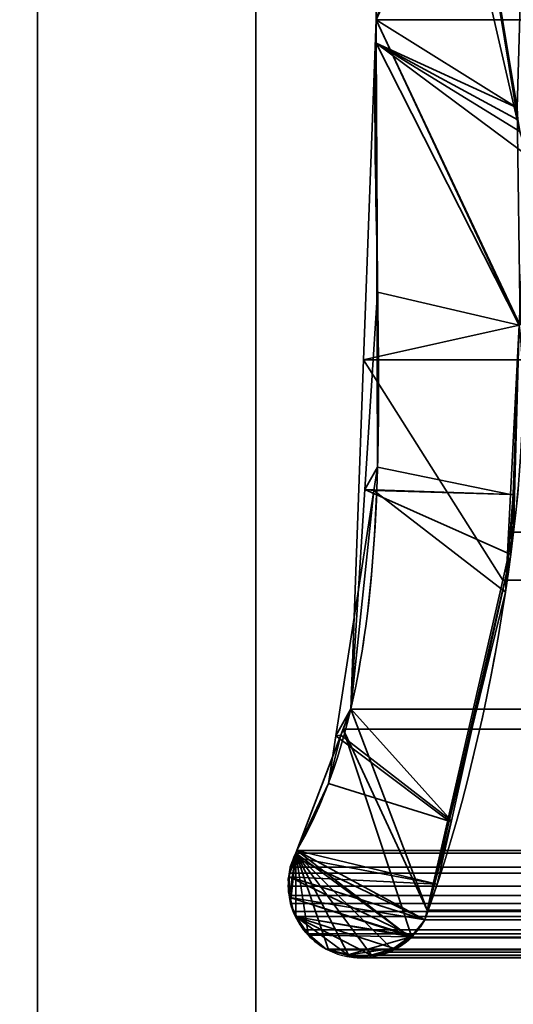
# Model space of a CAD drawing. Header units: millimetres. Extents: x -603 to 3703, y -115 to 249.
# Tile 352 of 656: x 1023.38 to 1026.77, y -4.11 to 2.65. Entities that reach past the tile are written whole.
import ezdxf

# ---------------------------------------------------------------- set-up
doc = ezdxf.new("R2010")
doc.units = ezdxf.units.MM
doc.layers.add('152', color=7, linetype='Continuous', true_color=0xffffff)

# ---------------------------------------------------------------- blocks, each defined once
blk = doc.blocks.new('UG_SURFACE_002')
at = {"layer": '152', "color": 252, "linetype": 'Continuous', "lineweight": 35}
for points in [[(2165, -13.3, 2212.25), (2165, 230.4, 2212.25), (835, 230.4, 2212.25), (835, -13.3, 2212.25)], [(985, -13.3, 2062.2499), (985, 230.4, 2062.2499), (2015.0001, 230.4, 2062.2499), (2015.0001, -13.3, 2062.2499)]]:
    blk.add_3dface(points, dxfattribs=at)
blk = doc.blocks.new('UG_SURFACE_144')
at = {"layer": '152', "color": 7, "linetype": 'Continuous', "lineweight": 35}
for points in [[(1026.8117, 1.8784, 2018.4383), (1025.9112, 7.3541, 2019.3388), (1025.8678, 6.0177, 2019.3822), (1025.8716, 5.9608, 2019.3784)], [(1025.9112, 7.3541, 2019.3388), (1026.799, 1.9593, 2018.451), (1026.7951, 2.0412, 2018.4548)], [(1025.9112, 7.3541, 2019.3388), (1026.8117, 1.8784, 2018.4383), (1026.799, 1.9593, 2018.451)], [(1026.7951, 2.0412, 2018.4548), (1026.8776, 4.9715, 2018.3723), (1025.9112, 7.3541, 2019.3388)], [(1025.825, 2.6459, -7.75), (1027.0734, 6.4097, -7.75), (1026.9108, 5.1239, -7.75), (1026.9032, 5.0887, -7.75)], [(1027.0734, 6.4097, -7.75), (1025.825, 2.6459, -7.75), (1025.8716, 5.9608, -7.75)], [(1025.825, 2.6459, 2019.4249), (1025.8716, 5.9608, 2019.3784), (1025.8716, 5.9608, -7.75), (1025.825, 2.6459, -7.75)], [(1025.8716, 5.9608, 2019.3784), (1025.825, 2.6459, 2019.4249), (1025.826, 2.4847, 2019.424), (1026.8117, 1.8784, 2018.4383)], [(1026.9032, 5.0887, -7.75), (1026.8776, 4.9715, -7.75), (1025.825, 2.6459, -7.75)], [(1026.8776, 4.9715, -7.75), (1026.7951, 2.0412, -7.75), (1025.8255, 2.4846, -7.75), (1025.825, 2.6459, -7.75)], [(1025.825, 2.6459, -7.75), (1025.8255, 2.4846, -7.75), (1025.826, 2.4847, 2019.424)], [(1025.826, 2.4847, 2019.424), (1025.825, 2.6459, 2019.4249), (1025.825, 2.6459, -7.75)], [(1025.8358, 0.7759, 2019.4142), (1025.826, 2.4847, 2019.424), (1025.8255, 2.4846, -7.75)], [(1025.8358, 0.7759, 2019.4142), (1025.8255, 2.4846, -7.75), (1025.8352, -0.4257, -7.75)], [(1025.8255, 2.4846, -7.75), (1026.8117, 1.8784, -7.75), (1026.8961, 1.6882, -7.75)], [(1025.8255, 2.4846, -7.75), (1026.7951, 2.0412, -7.75), (1026.799, 1.9593, -7.75)], [(1026.799, 1.9593, -7.75), (1026.8117, 1.8784, -7.75), (1025.8255, 2.4846, -7.75)], [(1026.8961, 1.6882, -7.75), (1026.9387, 1.592, -7.75), (1026.8074, 0.5499, -7.75), (1025.8255, 2.4846, -7.75)], [(1025.8352, -0.4257, -7.75), (1025.8255, 2.4846, -7.75), (1026.8074, 0.5499, -7.75), (1026.7483, -0.6131, -7.75)], [(1025.826, 2.4847, 2019.424), (1026.8074, 0.5499, 2018.4426), (1026.8643, 1.7194, 2018.3856), (1026.8117, 1.8784, 2018.4383)], [(1026.8074, 0.5499, 2018.4426), (1025.826, 2.4847, 2019.424), (1025.8358, 0.7759, 2019.4142)], [(1025.8352, -0.4257, -7.75), (1025.7486, -0.5778, 2019.5014), (1025.8358, 0.7759, 2019.4142)], [(1026.7655, -0.6133, 2018.4846), (1026.8074, 0.5499, 2018.4426), (1025.8358, 0.7759, 2019.4142), (1025.7486, -0.5778, 2019.5014)], [(1026.7483, -0.6131, -7.75), (1026.8074, 0.5499, -7.75), (1026.8074, 0.5499, 2018.4426)], [(1026.8074, 0.5499, 2018.4426), (1026.7655, -0.6133, 2018.4846), (1026.7483, -0.6131, -7.75)], [(1025.8352, -0.4257, -7.75), (1025.8104, -0.5852, -7.75), (1025.7486, -0.5778, 2019.5014)], [(1025.8104, -0.5852, -7.75), (1025.8352, -0.4257, -7.75), (1026.7483, -0.6131, -7.75)], [(1025.6516, -2.085, 2019.5985), (1025.8104, -0.5852, -7.75), (1025.5485, -2.2703, -7.75)], [(1026.7142, -1.283, -7.75), (1026.3269, -2.8554, -7.75), (1025.5485, -2.2703, -7.75), (1025.8104, -0.5852, -7.75)], [(1025.6516, -2.085, 2019.5985), (1025.7486, -0.5778, 2019.5014), (1025.8104, -0.5852, -7.75)], [(1025.7486, -0.5778, 2019.5014), (1025.6516, -2.085, 2019.5985), (1026.3424, -2.8528, 2018.9075), (1026.7507, -1.0249, 2018.4994)], [(1026.7507, -1.0249, 2018.4994), (1026.7655, -0.6133, 2018.4846), (1025.7486, -0.5778, 2019.5014)], [(1025.8104, -0.5852, -7.75), (1026.7483, -0.6131, -7.75), (1026.7142, -1.283, -7.75)], [(1026.7142, -1.283, -7.75), (1026.7483, -0.6131, -7.75), (1026.7655, -0.6133, 2018.4846)], [(1026.7655, -0.6133, 2018.4846), (1026.7507, -1.0249, 2018.4994), (1026.7142, -1.283, -7.75)], [(1026.7507, -1.0249, 2018.4994), (1026.3269, -2.8554, -7.75), (1026.7142, -1.283, -7.75)], [(1026.7507, -1.0249, 2018.4994), (1026.3424, -2.8528, 2018.9075), (1026.3269, -2.8554, -7.75)], [(1025.5485, -2.2703, -7.75), (1025.5833, -2.2645, 2019.6667), (1025.6516, -2.085, 2019.5985)], [(1026.3424, -2.8528, 2018.9075), (1025.6516, -2.085, 2019.5985), (1025.5833, -2.2645, 2019.6667)], [(1025.2817, -3.0566, -7.75), (1025.2817, -3.0566, 2019.9683), (1025.5833, -2.2645, 2019.6667)], [(1025.5833, -2.2645, 2019.6667), (1025.4977, -2.5976, -7.75), (1025.2817, -3.0566, -7.75)], [(1026.245, -3.2885, 2019.0051), (1026.3424, -2.8528, 2018.9075), (1025.5833, -2.2645, 2019.6667), (1025.2817, -3.0566, 2019.9683)], [(1025.5833, -2.2645, 2019.6667), (1025.5485, -2.2703, -7.75), (1025.4977, -2.5976, -7.75)], [(1026.3269, -2.8554, -7.75), (1025.4977, -2.5976, -7.75), (1025.5485, -2.2703, -7.75)], [(1025.2817, -3.0566, -7.75), (1025.4977, -2.5976, -7.75), (1026.3269, -2.8554, -7.75), (1026.1602, -3.5319, -7.75)], [(1026.1602, -3.5319, -7.75), (1026.3269, -2.8554, -7.75), (1026.3424, -2.8528, 2018.9075)], [(1026.3424, -2.8528, 2018.9075), (1026.245, -3.2885, 2019.0051), (1026.1602, -3.5319, -7.75)], [(1025.2649, -3.1036, 2019.9852), (1025.268, -3.1027, -7.75), (1025.2274, -3.2386, -7.75)], [(1025.2274, -3.2386, -7.75), (1025.268, -3.1027, -7.75), (1026.1602, -3.5319, -7.75)], [(1025.2274, -3.2386, -7.75), (1025.2302, -3.2006, 2020.0198), (1025.2649, -3.1036, 2019.9852)], [(1025.2649, -3.1036, 2019.9852), (1025.2302, -3.2006, 2020.0198), (1025.2285, -3.2381, 2020.0214), (1026.245, -3.2885, 2019.0051)], [(1025.268, -3.1027, -7.75), (1025.2649, -3.1036, 2019.9852), (1025.2817, -3.0566, 2019.9683)], [(1025.2817, -3.0566, 2019.9683), (1025.2649, -3.1036, 2019.9852), (1026.245, -3.2885, 2019.0051)], [(1025.2817, -3.0566, 2019.9683), (1025.2817, -3.0566, -7.75), (1025.268, -3.1027, -7.75)], [(1026.1602, -3.5319, -7.75), (1025.268, -3.1027, -7.75), (1025.2817, -3.0566, -7.75)], [(1025.2274, -3.2386, -7.75), (1025.2229, -3.2537, -7.75), (1025.2328, -3.379, 2020.0171)], [(1026.1602, -3.5319, -7.75), (1025.2362, -3.3802, -7.75), (1025.2229, -3.2537, -7.75), (1025.2274, -3.2386, -7.75)], [(1025.2239, -3.3434, 2020.0262), (1025.2285, -3.2381, 2020.0214), (1025.2274, -3.2386, -7.75)], [(1026.0653, -3.642, 2019.1846), (1025.2285, -3.2381, 2020.0214), (1025.2239, -3.3434, 2020.0262), (1025.2328, -3.379, 2020.0171)], [(1025.2328, -3.379, 2020.0171), (1025.2239, -3.3434, 2020.0262), (1025.2274, -3.2386, -7.75)], [(1025.2274, -3.2386, -7.75), (1025.2285, -3.2381, 2020.0214), (1025.2302, -3.2006, 2020.0198)], [(1025.2285, -3.2381, 2020.0214), (1026.0653, -3.642, 2019.1846), (1026.1304, -3.5803, 2019.1195), (1026.1602, -3.5319, 2019.0897)], [(1026.1602, -3.5319, 2019.0897), (1026.245, -3.2885, 2019.0051), (1025.2285, -3.2381, 2020.0214)], [(1025.2229, -3.2537, -7.75), (1025.2362, -3.3802, -7.75), (1025.2328, -3.379, 2020.0171)], [(1026.245, -3.2885, 2019.0051), (1026.1602, -3.5319, 2019.0897), (1026.1602, -3.5319, -7.75)], [(1025.2606, -3.4879, 2019.9895), (1025.2328, -3.379, 2020.0171), (1025.2362, -3.3802, -7.75)], [(1025.2328, -3.379, 2020.0171), (1025.2606, -3.4879, 2019.9895), (1025.2759, -3.5127, 2019.974), (1026.0653, -3.642, 2019.1846)], [(1025.2362, -3.3802, -7.75), (1025.2422, -3.4365, -7.75), (1025.2606, -3.4879, 2019.9895)], [(1025.2362, -3.3802, -7.75), (1026.1602, -3.5319, -7.75), (1026.0657, -3.6483, -7.75)], [(1025.2824, -3.511, -7.75), (1025.2422, -3.4365, -7.75), (1025.2362, -3.3802, -7.75), (1026.0657, -3.6483, -7.75)], [(1025.2422, -3.4365, -7.75), (1025.2824, -3.511, -7.75), (1025.2759, -3.5127, 2019.974)], [(1025.2759, -3.5127, 2019.974), (1025.2606, -3.4879, 2019.9895), (1025.2422, -3.4365, -7.75)], [(1025.3429, -3.6207, 2019.907), (1025.2759, -3.5127, 2019.974), (1025.2824, -3.511, -7.75)], [(1025.2759, -3.5127, 2019.974), (1025.3429, -3.6207, 2019.907), (1025.3639, -3.6376, 2019.886)], [(1025.2759, -3.5127, 2019.974), (1025.7918, -3.7758, 2019.4583), (1025.9507, -3.7285, 2019.2993)], [(1025.3639, -3.6376, 2019.886), (1025.4831, -3.7332, 2019.7668), (1025.6243, -3.7674, 2019.6257), (1025.2759, -3.5127, 2019.974)], [(1025.6243, -3.7674, 2019.6257), (1025.7322, -3.7935, 2019.5179), (1025.7918, -3.7758, 2019.4583), (1025.2759, -3.5127, 2019.974)], [(1025.9507, -3.7285, 2019.2993), (1025.9846, -3.7184, 2019.2654), (1026.0653, -3.642, 2019.1846), (1025.2759, -3.5127, 2019.974)], [(1025.2824, -3.511, -7.75), (1025.339, -3.6162, -7.75), (1025.3429, -3.6207, 2019.907)], [(1025.3655, -3.6377, -7.75), (1025.339, -3.6162, -7.75), (1025.2824, -3.511, -7.75), (1026.0657, -3.6483, -7.75)], [(1026.1304, -3.5803, 2019.1195), (1026.0653, -3.642, 2019.1846), (1026.0657, -3.6483, -7.75)], [(1026.0657, -3.6483, -7.75), (1026.1602, -3.5319, -7.75), (1026.1602, -3.5319, 2019.0897)], [(1026.1602, -3.5319, 2019.0897), (1026.1304, -3.5803, 2019.1195), (1026.0657, -3.6483, -7.75)], [(1025.339, -3.6162, -7.75), (1025.3655, -3.6377, -7.75), (1025.3639, -3.6376, 2019.886)], [(1025.3639, -3.6376, 2019.886), (1025.3429, -3.6207, 2019.907), (1025.339, -3.6162, -7.75)], [(1025.4831, -3.7332, 2019.7668), (1025.3639, -3.6376, 2019.886), (1025.3655, -3.6377, -7.75)], [(1025.3655, -3.6377, -7.75), (1025.4831, -3.7332, -7.75), (1025.4831, -3.7332, 2019.7668)], [(1025.6249, -3.7754, -7.75), (1025.4831, -3.7332, -7.75), (1025.3655, -3.6377, -7.75), (1026.0657, -3.6483, -7.75)], [(1025.6249, -3.7754, -7.75), (1026.0657, -3.6483, -7.75), (1026.0432, -3.676, -7.75), (1025.947, -3.7278, -7.75)], [(1025.947, -3.7278, -7.75), (1026.0432, -3.676, -7.75), (1026.0653, -3.642, 2019.1846)], [(1026.0653, -3.642, 2019.1846), (1025.9846, -3.7184, 2019.2654), (1025.947, -3.7278, -7.75)], [(1026.0432, -3.676, -7.75), (1026.0657, -3.6483, -7.75), (1026.0653, -3.642, 2019.1846)], [(1025.4831, -3.7332, -7.75), (1025.6249, -3.7754, -7.75), (1025.6243, -3.7674, 2019.6257)], [(1025.6243, -3.7674, 2019.6257), (1025.4831, -3.7332, 2019.7668), (1025.4831, -3.7332, -7.75)], [(1025.7322, -3.7935, 2019.5179), (1025.6243, -3.7674, 2019.6257), (1025.6249, -3.7754, -7.75)], [(1025.7927, -3.7803, -7.75), (1025.681, -3.7921, -7.75), (1025.6249, -3.7754, -7.75), (1025.947, -3.7278, -7.75)], [(1025.6249, -3.7754, -7.75), (1025.681, -3.7921, -7.75), (1025.7322, -3.7935, 2019.5179)], [(1025.681, -3.7921, -7.75), (1025.7927, -3.7803, -7.75), (1025.7918, -3.7758, 2019.4583)], [(1025.7918, -3.7758, 2019.4583), (1025.7322, -3.7935, 2019.5179), (1025.681, -3.7921, -7.75)], [(1025.9507, -3.7285, 2019.2993), (1025.7918, -3.7758, 2019.4583), (1025.8634, -3.7728, -7.75)], [(1025.7918, -3.7758, 2019.4583), (1025.7927, -3.7803, -7.75), (1025.8634, -3.7728, -7.75)], [(1025.947, -3.7278, -7.75), (1025.8634, -3.7728, -7.75), (1025.7927, -3.7803, -7.75)], [(1025.8634, -3.7728, -7.75), (1025.947, -3.7278, -7.75), (1025.9507, -3.7285, 2019.2993)], [(1025.9846, -3.7184, 2019.2654), (1025.9507, -3.7285, 2019.2993), (1025.947, -3.7278, -7.75)]]:
    blk.add_3dface(points, dxfattribs=at)
blk = doc.blocks.new('UG_SURFACE_145')
at = {"layer": '152', "color": 7, "linetype": 'Continuous', "lineweight": 35}
for points in [[(1026.8776, 4.9715, 2018.3723), (1026.7951, 2.0412, 2018.4548), (1025.825, 2.6459, 2019.4249), (1025.8716, 5.9608, 2019.3784)], [(1974.175, 2.6459, 2019.4249), (1974.1284, 5.9608, 2019.3784), (1025.8716, 5.9608, 2019.3784), (1025.825, 2.6459, 2019.4249)], [(1025.7392, 0.3108, 2019.5107), (1025.825, 2.6459, 2019.4249), (1026.8074, 0.5499, 2018.4426)], [(1974.1695, 1.0733, 2019.4194), (1025.825, 2.6459, 2019.4249), (1025.7392, 0.3108, 2019.5107)], [(1025.825, 2.6459, 2019.4249), (1026.7951, 2.0412, 2018.4548), (1026.8147, 0.5531, 2018.4352), (1026.8124, 0.5521, 2018.4376)], [(1026.8124, 0.5521, 2018.4376), (1026.8074, 0.5499, 2018.4426), (1025.825, 2.6459, 2019.4249)], [(1974.1695, 1.0733, 2019.4194), (1974.175, 2.6459, 2019.4249), (1025.825, 2.6459, 2019.4249)], [(1025.7392, 0.3108, 2019.5107), (1974.2143, 0.3098, 2019.4643), (1974.1695, 1.0733, 2019.4194)], [(1025.7392, 0.3108, 2019.5107), (1026.8074, 0.5499, 2018.4426), (1026.7696, -0.8721, 2018.4803), (1026.6945, -1.2001, 2018.5554)], [(1026.6945, -1.2001, 2018.5554), (1026.1754, -3.4656, 2019.0747), (1025.651, -2.0878, 2019.599), (1025.7392, 0.3108, 2019.5107)], [(1974.3572, -2.122, 2019.6073), (1025.7392, 0.3108, 2019.5107), (1025.651, -2.0878, 2019.599)], [(1974.3572, -2.122, 2019.6073), (1974.2143, 0.3098, 2019.4643), (1025.7392, 0.3108, 2019.5107)], [(1973.187, -0.4242, 2018.4369), (1026.6945, -1.2001, 2018.5554), (1026.7696, -0.8721, 2018.4803)], [(1973.187, -0.4242, 2018.4369), (1973.2999, -1.2074, 2018.5499), (1026.6945, -1.2001, 2018.5554)], [(1973.4131, -1.9929, 2018.6632), (1026.1754, -3.4656, 2019.0747), (1026.6945, -1.2001, 2018.5554)], [(1026.6945, -1.2001, 2018.5554), (1973.2999, -1.2074, 2018.5499), (1973.4131, -1.9929, 2018.6632)], [(1973.4131, -1.9929, 2018.6632), (1973.8216, -3.4666, 2019.0716), (1026.1754, -3.4656, 2019.0747)], [(1025.5994, -2.2231, 2019.6507), (1025.651, -2.0878, 2019.599), (1026.1754, -3.4656, 2019.0747)], [(1025.651, -2.0878, 2019.599), (1025.5994, -2.2231, 2019.6507), (1974.3973, -2.2257, 2019.6474)], [(1025.651, -2.0878, 2019.599), (1974.3973, -2.2257, 2019.6474), (1974.3572, -2.122, 2019.6073)], [(1026.0705, -3.6511, 2019.1796), (1026.0633, -3.6559, 2019.1867), (1025.2817, -3.0566, 2019.9683), (1025.5994, -2.2231, 2019.6507)], [(1974.3973, -2.2257, 2019.6474), (1025.5994, -2.2231, 2019.6507), (1025.2817, -3.0566, 2019.9683)], [(1025.2817, -3.0566, 2019.9683), (1974.7183, -3.0566, 2019.9683), (1974.3973, -2.2257, 2019.6474)], [(1025.5994, -2.2231, 2019.6507), (1026.1754, -3.4656, 2019.0747), (1026.1602, -3.5319, 2019.0897), (1026.0705, -3.6511, 2019.1796)], [(1025.2749, -3.074, 2019.9752), (1025.2303, -3.3666, 2020.0198), (1025.2213, -3.3021, 2020.0286), (1025.2318, -3.2122, 2020.0181)], [(1025.2378, -3.4209, 2020.0121), (1025.2303, -3.3666, 2020.0198), (1025.2749, -3.074, 2019.9752)], [(1025.2318, -3.2122, 2020.0181), (1025.2366, -3.1716, 2020.0133), (1025.2749, -3.074, 2019.9752)], [(1974.7634, -3.1716, 2020.0133), (1974.7251, -3.074, 2019.9752), (1025.2749, -3.074, 2019.9752), (1025.2366, -3.1716, 2020.0133)], [(1025.2749, -3.074, 2019.9752), (1025.2753, -3.5105, 2019.9747), (1025.2558, -3.4761, 2019.9943), (1025.2378, -3.4209, 2020.0121)], [(1025.2749, -3.074, 2019.9752), (1025.2817, -3.0566, 2019.9683), (1026.0633, -3.6559, 2019.1867)], [(1025.2749, -3.074, 2019.9752), (1974.7251, -3.074, 2019.9752), (1974.7183, -3.0566, 2019.9683), (1025.2817, -3.0566, 2019.9683)], [(1025.2749, -3.074, 2019.9752), (1025.4996, -3.7378, 2019.7504), (1025.4831, -3.7332, 2019.7668), (1025.3602, -3.6291, 2019.8898)], [(1025.2749, -3.074, 2019.9752), (1025.6394, -3.7769, 2019.6106), (1025.4996, -3.7378, 2019.7504)], [(1025.2749, -3.074, 2019.9752), (1025.7937, -3.7758, 2019.4564), (1025.6974, -3.7931, 2019.5527), (1025.6394, -3.7769, 2019.6106)], [(1025.2749, -3.074, 2019.9752), (1025.9398, -3.7382, 2019.3102), (1025.9165, -3.7538, 2019.3336), (1025.7937, -3.7758, 2019.4564)], [(1025.3602, -3.6291, 2019.8898), (1025.3263, -3.6004, 2019.9237), (1025.2753, -3.5105, 2019.9747), (1025.2749, -3.074, 2019.9752)], [(1025.2749, -3.074, 2019.9752), (1026.0633, -3.6559, 2019.1867), (1025.9398, -3.7382, 2019.3102)], [(1025.2318, -3.2122, 2020.0181), (1974.7682, -3.2122, 2020.0181), (1974.7634, -3.1716, 2020.0133)], [(1025.2366, -3.1716, 2020.0133), (1025.2318, -3.2122, 2020.0181), (1974.7634, -3.1716, 2020.0133)], [(1974.7682, -3.2122, 2020.0181), (1025.2318, -3.2122, 2020.0181), (1025.2213, -3.3021, 2020.0286)], [(1974.7787, -3.3021, 2020.0286), (1974.7682, -3.2122, 2020.0181), (1025.2213, -3.3021, 2020.0286)], [(1025.2213, -3.3021, 2020.0286), (1025.2303, -3.3666, 2020.0198), (1974.7697, -3.3666, 2020.0198), (1974.7787, -3.3021, 2020.0286)], [(1974.7697, -3.3666, 2020.0198), (1025.2303, -3.3666, 2020.0198), (1025.2378, -3.4209, 2020.0121)], [(1974.7622, -3.4209, 2020.0121), (1974.7697, -3.3666, 2020.0198), (1025.2378, -3.4209, 2020.0121)], [(1974.7442, -3.4761, 2019.9943), (1025.2378, -3.4209, 2020.0121), (1025.2558, -3.4761, 2019.9943)], [(1974.7442, -3.4761, 2019.9943), (1974.7622, -3.4209, 2020.0121), (1025.2378, -3.4209, 2020.0121)], [(1025.2558, -3.4761, 2019.9943), (1025.2753, -3.5105, 2019.9747), (1974.7247, -3.5105, 2019.9747), (1974.7442, -3.4761, 2019.9943)], [(1974.6737, -3.6004, 2019.9237), (1025.2753, -3.5105, 2019.9747), (1025.3263, -3.6004, 2019.9237)], [(1974.6737, -3.6004, 2019.9237), (1974.7247, -3.5105, 2019.9747), (1025.2753, -3.5105, 2019.9747)], [(1026.1602, -3.5319, 2019.0897), (1026.1754, -3.4656, 2019.0747), (1973.8216, -3.4666, 2019.0716)], [(1973.8216, -3.4666, 2019.0716), (1973.8398, -3.5319, 2019.0897), (1026.1602, -3.5319, 2019.0897)], [(1026.0705, -3.6511, 2019.1796), (1973.8398, -3.5319, 2019.0897), (1973.9295, -3.6511, 2019.1796)], [(1026.0705, -3.6511, 2019.1796), (1026.1602, -3.5319, 2019.0897), (1973.8398, -3.5319, 2019.0897)], [(1974.6737, -3.6004, 2019.9237), (1025.3263, -3.6004, 2019.9237), (1025.3602, -3.6291, 2019.8898)], [(1025.3602, -3.6291, 2019.8898), (1974.6422, -3.6359, 2019.8922), (1974.6737, -3.6004, 2019.9237)], [(1025.3602, -3.6291, 2019.8898), (1025.4831, -3.7332, 2019.7668), (1974.5169, -3.7332, 2019.7668)], [(1974.5169, -3.7332, 2019.7668), (1974.6287, -3.6509, 2019.8786), (1025.3602, -3.6291, 2019.8898)], [(1974.6287, -3.6509, 2019.8786), (1974.6422, -3.6359, 2019.8922), (1025.3602, -3.6291, 2019.8898)], [(1026.0633, -3.6559, 2019.1867), (1973.9367, -3.6559, 2019.1867), (1974.0602, -3.7382, 2019.3102), (1025.9398, -3.7382, 2019.3102)], [(1973.9295, -3.6511, 2019.1796), (1026.0633, -3.6559, 2019.1867), (1026.0705, -3.6511, 2019.1796)], [(1973.9295, -3.6511, 2019.1796), (1973.9367, -3.6559, 2019.1867), (1026.0633, -3.6559, 2019.1867)], [(1025.4996, -3.7378, 2019.7504), (1974.5004, -3.7378, 2019.7504), (1974.5169, -3.7332, 2019.7668), (1025.4831, -3.7332, 2019.7668)], [(1025.6394, -3.7769, 2019.6106), (1974.3606, -3.7769, 2019.6106), (1974.5004, -3.7378, 2019.7504), (1025.4996, -3.7378, 2019.7504)], [(1974.3026, -3.7931, 2019.5527), (1025.6394, -3.7769, 2019.6106), (1025.6974, -3.7931, 2019.5527)], [(1974.3026, -3.7931, 2019.5527), (1974.3606, -3.7769, 2019.6106), (1025.6394, -3.7769, 2019.6106)], [(1025.6974, -3.7931, 2019.5527), (1974.2063, -3.7758, 2019.4564), (1974.3026, -3.7931, 2019.5527)], [(1025.6974, -3.7931, 2019.5527), (1025.7937, -3.7758, 2019.4564), (1974.2063, -3.7758, 2019.4564)], [(1974.0835, -3.7538, 2019.3336), (1025.7937, -3.7758, 2019.4564), (1025.9165, -3.7538, 2019.3336)], [(1974.0835, -3.7538, 2019.3336), (1974.2063, -3.7758, 2019.4564), (1025.7937, -3.7758, 2019.4564)], [(1025.9165, -3.7538, 2019.3336), (1974.0602, -3.7382, 2019.3102), (1974.0835, -3.7538, 2019.3336)], [(1025.9165, -3.7538, 2019.3336), (1025.9398, -3.7382, 2019.3102), (1974.0602, -3.7382, 2019.3102)]]:
    blk.add_3dface(points, dxfattribs=at)
blk = doc.blocks.new('UG_SURFACE_150')
at = {"layer": '152', "color": 252, "linetype": 'Continuous', "lineweight": 35}
for points in [[(1023.5, 62.62, 2021.75), (1023.5, 62.62, -7.75), (1023.5, -30.22, -7.75), (1023.5, -30.22, 2021.75)], [(1025, -30.22, 2020.2501), (1025, 62.62, 2020.2501), (1023.5, 62.62, 2021.75), (1023.5, -30.22, 2021.75)], [(1023.5, -30.22, -7.75), (1023.5, 62.62, -7.75), (1025, 62.62, -7.75), (1025, -30.22, -7.75)], [(1025, 62.62, 2020.2501), (1025, -30.22, 2020.2501), (1025, -30.22, -7.75), (1025, 62.62, -7.75)]]:
    blk.add_3dface(points, dxfattribs=at)
blk = doc.blocks.new('UG_SURFACE_151')
at = {"layer": '152', "color": 252, "linetype": 'Continuous', "lineweight": 35}
for points in [[(1023.5, 62.62, 2021.75), (1023.5, 62.62, -7.75), (1023.5, -30.22, -7.75), (1023.5, -30.22, 2021.75)], [(1025, -30.22, 2020.2501), (1025, 62.62, 2020.2501), (1023.5, 62.62, 2021.75), (1023.5, -30.22, 2021.75)], [(1023.5, -30.22, -7.75), (1023.5, 62.62, -7.75), (1025, 62.62, -7.75), (1025, -30.22, -7.75)], [(1025, 62.62, 2020.2501), (1025, -30.22, 2020.2501), (1025, -30.22, -7.75), (1025, 62.62, -7.75)]]:
    blk.add_3dface(points, dxfattribs=at)
blk = doc.blocks.new('UG_SURFACE_152')
at = {"layer": '152', "color": 252, "linetype": 'Continuous', "lineweight": 35}
for points in [[(1023.5, -30.22, 2021.75), (1976.5, -30.22, 2021.75), (1976.5, 62.62, 2021.75), (1023.5, 62.62, 2021.75)], [(1025, 62.62, 2020.2501), (1025, -30.22, 2020.2501), (1023.5, -30.22, 2021.75), (1023.5, 62.62, 2021.75)], [(1025, -30.22, 2020.2501), (1025, 62.62, 2020.2501), (1975, 62.62, 2020.2501), (1975, -30.22, 2020.2501)]]:
    blk.add_3dface(points, dxfattribs=at)

msp = doc.modelspace()

# ---------------------------------------------------------------- linework, layer by layer
at = {"layer": '152', "color": 252, "linetype": 'Continuous', "lineweight": -3, "true_color": 0x939598}
for p, q in [((1023.5, -30.22, 2021.75), (1023.5, 62.62, 2021.75)), ((1023.5, 62.62, -7.75), (1023.5, -30.22, -7.75)), ((1023.5, -30.22, 2021.75), (1023.5, 62.62, 2021.75)), ((1023.5, -30.22, 2021.75), (1023.5, 62.62, 2021.75)), ((1023.5, 62.62, -7.75), (1023.5, -30.22, -7.75)), ((1025, -30.22, 2020.25), (1025, 62.62, 2020.25)), ((1025, 62.62, -7.75), (1025, -30.22, -7.75)), ((1025, -30.22, 2020.25), (1025, 62.62, 2020.25)), ((1025, -30.22, 2020.25), (1025, 62.62, 2020.25)), ((1025, 62.62, -7.75), (1025, -30.22, -7.75)), ((1025.825, 2.6459, -7.75), (1025.8716, 5.9608, -7.75)), ((1025.8716, 5.9608, 2019.3784), (1025.825, 2.6459, 2019.425)), ((1025.825, 2.6459, 2019.425), (1025.825, 2.6459, -7.75)), ((1974.175, 2.6459, 2019.425), (1025.825, 2.6459, 2019.425)), ((1974.7183, -3.0566, 2019.9683), (1025.2817, -3.0566, 2019.9683)), ((1025.2817, -3.0566, 2019.9683), (1025.2817, -3.0566, -7.75)), ((1973.8398, -3.5319, 2019.0898), (1026.1602, -3.5319, 2019.0898)), ((1026.1602, -3.5319, 2019.0898), (1026.1602, -3.5319, -7.75)), ((1974.5169, -3.7332, 2019.7669), (1025.4831, -3.7332, 2019.7669)), ((1025.4831, -3.7332, 2019.7669), (1025.4831, -3.7332, -7.75))]:
    msp.add_line(p, q, dxfattribs=at)
for points in [[(1025.2817, -3.0566, 2019.9683), (1026.0904, -1.668, 2019.1596), (1025.7678, 0.6697, 2019.4822), (1025.825, 2.6459, 2019.425)], [(1025.825, 2.6459, -7.75), (1025.7678, 0.6697, -7.75), (1026.0904, -1.668, -7.75), (1025.2817, -3.0566, -7.75)], [(1026.8074, 0.5499, 2018.4426), (1026.9217, -0.2606, 2018.3283), (1026.6602, -2.1669, 2018.5898), (1026.1602, -3.5319, 2019.0898)], [(1026.1602, -3.5319, -7.75), (1026.6602, -2.1669, -7.75), (1026.9217, -0.2606, -7.75), (1026.8074, 0.5499, -7.75)], [(1025.2817, -3.0566, 2019.9683), (1025.1503, -3.2988, 2020.0997), (1025.2406, -3.602, 2020.0094), (1025.4831, -3.7332, 2019.7669)], [(1025.2817, -3.0566, -7.75), (1025.1503, -3.2988, -7.75), (1025.2406, -3.602, -7.75), (1025.4831, -3.7332, -7.75)], [(1025.4831, -3.7332, 2019.7669), (1025.7258, -3.8648, 2019.5242), (1026.029, -3.7744, 2019.221), (1026.1602, -3.5319, 2019.0898)], [(1025.4831, -3.7332, -7.75), (1025.7258, -3.8648, -7.75), (1026.029, -3.7744, -7.75), (1026.1602, -3.5319, -7.75)]]:
    msp.add_open_spline(points, degree=3, dxfattribs=at)
for points, knots in [([(1025.825, 2.6459, 2019.425), (1025.7967, 1.6675, 2019.4533), (1025.857, 0.6872, 2019.393), (1025.829, -0.7739, 2019.421), (1025.8016, -1.2581, 2019.4484), (1025.642, -2.2094, 2019.608), (1025.5056, -2.6721, 2019.7444), (1025.2817, -3.0566, 2019.9683)], [0, 0, 0, 0, 0.5, 0.5, 0.75, 0.75, 1, 1, 1, 1]), ([(1026.1602, -3.5319, 2019.0898), (1026.3906, -2.9029, 2018.8594), (1026.5536, -2.2313, 2018.6964), (1026.7307, -1.2024, 2018.5193), (1026.7779, -0.8537, 2018.4721), (1026.8357, -0.1542, 2018.4143), (1026.8573, 0.1959, 2018.3927), (1026.8074, 0.5499, 2018.4426)], [0, 0, 0, 0, 0.5, 0.5, 0.75, 0.75, 1, 1, 1, 1]), ([(1025.2817, -3.0566, 2019.9683), (1025.2628, -3.0914, 2019.9872), (1025.2471, -3.1304, 2020.0029), (1025.226, -3.2131, 2020.024), (1025.2206, -3.2581, 2020.0294), (1025.2221, -3.3425, 2020.0279), (1025.2278, -3.3831, 2020.0222), (1025.2428, -3.4399, 2020.0072), (1025.2488, -3.4583, 2020.0012), (1025.2739, -3.5226, 2019.9761), (1025.2985, -3.5646, 2019.9515), (1025.3642, -3.6493, 2019.8858), (1025.4091, -3.6882, 2019.8409), (1025.4649, -3.7231, 2019.7851), (1025.474, -3.7283, 2019.776), (1025.4831, -3.7332, 2019.7669)], [0, 0, 0, 0, 0.152066, 0.152066, 0.305556, 0.305556, 0.445518, 0.445518, 0.515049, 0.515049, 0.699712, 0.699712, 0.95247, 0.95247, 1, 1, 1, 1]), ([(1025.4831, -3.7332, 2019.7669), (1025.5511, -3.7701, 2019.6989), (1025.6246, -3.7897, 2019.6254), (1025.7709, -3.7966, 2019.4791), (1025.8459, -3.7837, 2019.4041), (1025.9708, -3.7307, 2019.2792), (1026.0238, -3.6968, 2019.2262), (1026.1042, -3.6181, 2019.1458), (1026.1353, -3.578, 2019.1147), (1026.1602, -3.5319, 2019.0898)], [0, 0, 0, 0, 0.298689, 0.298689, 0.60048, 0.60048, 0.832685, 0.832685, 1, 1, 1, 1])]:
    msp.add_open_spline(points, degree=3, knots=knots, dxfattribs=at)

# ---------------------------------------------------------------- block references
for name in ['UG_SURFACE_002', 'UG_SURFACE_150', 'UG_SURFACE_151', 'UG_SURFACE_152', 'UG_SURFACE_144', 'UG_SURFACE_145']:
    msp.add_blockref(name, (0, 0), dxfattribs=at)

doc.saveas('drawing.dxf')
